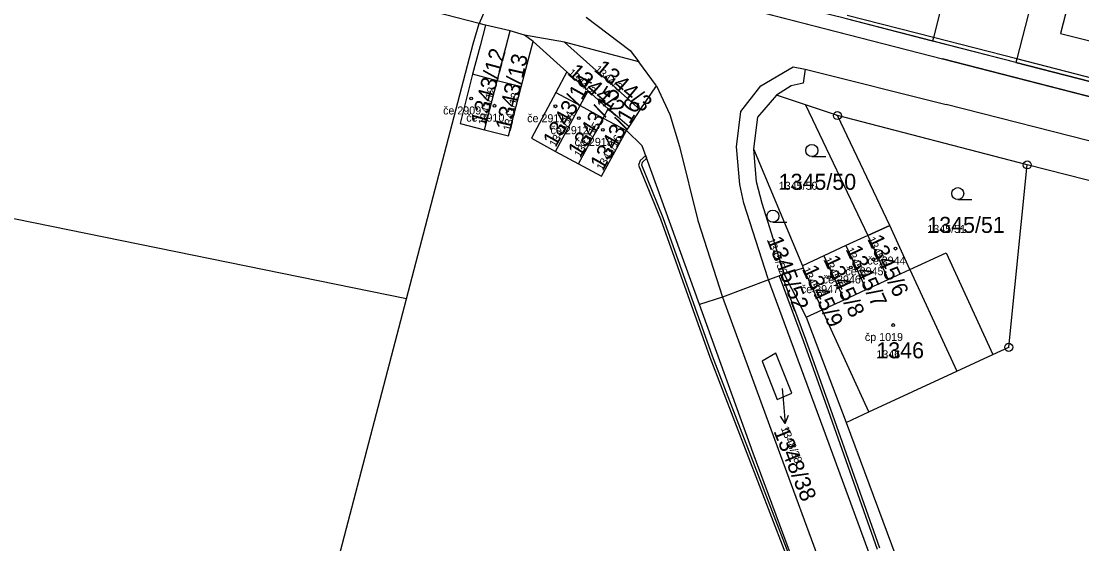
# Model space of a CAD drawing. Extents: x -763628 to -761565, y -976033 to -973833.
# Drawn here: x -762433.4 to -762301, y -975488.8 to -975423.6 of the extents above; entities that cross this region are included whole.
import ezdxf

# ---------------------------------------------------------------- set-up
doc = ezdxf.new("R2010")
doc.units = 0
for name, color, linetype in [('KN_cisla parcel 1000', 7, 'Continuous'), ('KN_cisla parcel 500', 7, 'Continuous'), ('KN_cisla parcel znacky', 7, 'Continuous'), ('KN_cisla popisna 500', 7, 'Continuous'), ('KN_hranice parcel', 7, 'Continuous'), ('KN_vecna bremena', 7, 'Continuous'), ('KN_vnitrni kresba parcel', 7, 'Continuous'), ('KN_znacky bodu BP', 7, 'Continuous'), ('KN_znacky budov', 7, 'Continuous'), ('KN_znacky kultur', 7, 'Continuous')]:
    doc.layers.add(name, color=color, linetype=linetype)

msp = doc.modelspace()

# ---------------------------------------------------------------- linework, layer by layer
at = {"layer": 'KN_cisla parcel znacky'}
for p, q in [((-762338.38, -975469.43), (-762338.26, -975470.82)), ((-762338.26, -975470.82), (-762338, -975473.81)), ((-762338, -975473.81), (-762338.59, -975472.86)), ((-762338, -975473.81), (-762337.59, -975472.77))]:
    msp.add_line(p, q, dxfattribs=at)
at = {"layer": 'KN_hranice parcel'}
for p, q in [((-762376.23, -975423.88), (-762502.58, -975391.21)), ((-762376.98, -975426.42), (-762376.23, -975423.88)), ((-762375.44, -975424.09), (-762376.23, -975423.88)), ((-762372.36, -975424.8), (-762375.44, -975424.09)), ((-762319.61, -975426.07), (-762330.37, -975423.31)), ((-762370.57, -975425.34), (-762372.36, -975424.8)), ((-762369.5, -975426.12), (-762370.57, -975425.34)), ((-762365.6, -975426.22), (-762370.57, -975425.34)), ((-762385.32, -975458.25), (-762376.98, -975426.42)), ((-762369.5, -975426.12), (-762365.27, -975429.9)), ((-762356.11, -975434.66), (-762365.6, -975426.22)), ((-762309.19, -975428.74), (-762319.61, -975426.07)), ((-762362.62, -975432.28), (-762365.27, -975429.9)), ((-762385.32, -975458.25), (-762516.09, -975431.59)), ((-762356.11, -975434.66), (-762354.11, -975431.64)), ((-762360.12, -975434.54), (-762362.62, -975432.28)), ((-762357.51, -975436.79), (-762360.12, -975434.54)), ((-762357.51, -975436.79), (-762356.11, -975434.66)), ((-762324.94, -975449.08), (-762331.49, -975435.37)), ((-762307.78, -975441.53), (-762331.49, -975435.37)), ((-762357.83, -975437.25), (-762357.51, -975436.79)), ((-762366.7, -975439.84), (-762363.82, -975441.39)), ((-762341.98, -975439.53), (-762335.87, -975454.11)), ((-762270.99, -975450.78), (-762307.78, -975441.53)), ((-762324.94, -975449.08), (-762327.68, -975450.34)), ((-762322.44, -975454.58), (-762324.94, -975449.08)), ((-762327.68, -975450.34), (-762330.43, -975451.6)), ((-762327.68, -975450.34), (-762325.16, -975455.82)), ((-762330.43, -975451.6), (-762333.18, -975452.87)), ((-762330.43, -975451.6), (-762327.91, -975457.09)), ((-762333.18, -975452.87), (-762335.87, -975454.11)), ((-762333.18, -975452.87), (-762330.66, -975458.35)), ((-762338.15, -975455.16), (-762340.09, -975455.85)), ((-762338.15, -975455.16), (-762335.41, -975460.54)), ((-762327.91, -975457.09), (-762325.16, -975455.82)), ((-762325.16, -975455.82), (-762322.44, -975454.58)), ((-762330.66, -975458.35), (-762327.91, -975457.09)), ((-762333.41, -975459.62), (-762330.66, -975458.35)), ((-762335.41, -975460.54), (-762333.41, -975459.62)), ((-762335.41, -975460.54), (-762330.42, -975473.69))]:
    msp.add_line(p, q, dxfattribs=at)
for points in [[(-762315.03, -975407.97), (-762319.5, -975425.63), (-762319.61, -975426.07)], [(-762304.56, -975410.64), (-762309.08, -975428.3), (-762309.19, -975428.74)], [(-762375.44, -975424.09), (-762376.13, -975426.68), (-762377.07, -975430.22), (-762378.61, -975436.34), (-762375.57, -975437.13)], [(-762375.57, -975437.13), (-762373.98, -975431.02), (-762372.36, -975424.8)], [(-762375.57, -975437.13), (-762372.57, -975437.91), (-762370.98, -975431.8), (-762369.5, -975426.12)], [(-762354.11, -975431.64), (-762356.31, -975428.67), (-762365.6, -975426.22)], [(-762309.19, -975428.74), (-762293.64, -975432.73), (-762292.19, -975433.1), (-762291.9, -975433.17)], [(-762365.27, -975429.9), (-762366.66, -975432.49), (-762369.71, -975438.17), (-762366.7, -975439.84)], [(-762366.7, -975439.84), (-762363.62, -975434.13), (-762362.62, -975432.28)], [(-762331.49, -975435.37), (-762339.12, -975432.83), (-762341.48, -975435.56), (-762341.98, -975439.53)], [(-762363.82, -975441.39), (-762360.74, -975435.68), (-762360.12, -975434.54)], [(-762363.82, -975441.39), (-762360.98, -975442.92), (-762357.83, -975437.25)], [(-762348.7, -975458.93), (-762355.86, -975439.16), (-762357.83, -975437.25)], [(-762341.98, -975439.53), (-762341.84, -975441.13), (-762341.63, -975443.58), (-762340.95, -975446.3), (-762338.15, -975455.16)], [(-762312.06, -975465.2), (-762310.09, -975464.29), (-762307.78, -975441.53)], [(-762322.44, -975454.58), (-762317.92, -975452.49), (-762312.06, -975465.2)], [(-762335.87, -975454.11), (-762335.78, -975454.43), (-762333.41, -975459.62)], [(-762340.09, -975455.85), (-762345.85, -975458.03), (-762348.7, -975458.93)], [(-762320.9, -975507.99), (-762333.29, -975474.33), (-762340.09, -975455.85)], [(-762455.93, -975537.3), (-762451.86, -975531.9), (-762415.93, -975519.94), (-762402.23, -975522.78), (-762385.32, -975458.25)], [(-762333.52, -975500.37), (-762342, -975477.5), (-762348.7, -975458.93)], [(-762339, -975470.8), (-762337.2, -975470), (-762339.2, -975465), (-762340.9, -975466), (-762339, -975470.8)], [(-762330.42, -975473.69), (-762327.55, -975472.34), (-762316.56, -975467.28), (-762312.06, -975465.2)], [(-762330.42, -975473.69), (-762317.88, -975507.36), (-762311.41, -975524.93), (-762304.73, -975541.39), (-762303.13, -975547.49), (-762302.1, -975552.98), (-762302.14, -975557.43), (-762303.44, -975568.09), (-762305.3, -975576.28), (-762307.74, -975583.66), (-762309.01, -975587.42), (-762310.14, -975590.81), (-762313.38, -975597.97), (-762313.79, -975598.72), (-762314.8, -975600.39)]]:
    msp.add_lwpolyline(points, dxfattribs=at)
at = {"layer": 'KN_vecna bremena'}
for points in [[(-762543.43, -975369.52), (-762525.33, -975373.01), (-762514.33, -975377.89), (-762509.64, -975380.55), (-762501.39, -975383.07), (-762494.3, -975384.39), (-762491.57, -975384.36), (-762490.02, -975383.73), (-762482.78, -975386.14), (-762481.25, -975387.26), (-762480.15, -975387.71), (-762473.88, -975389.82), (-762464.74, -975391.92), (-762458.81, -975393.11), (-762444.91, -975397.06), (-762439.26, -975397.6), (-762437.81, -975398.03), (-762428.35, -975399.78), (-762425.06, -975400.85), (-762318.38, -975428.27), (-762259.04, -975443.52)], [(-762293.64, -975432.73), (-762309.19, -975428.74), (-762330.37, -975423.31), (-762330.67, -975423.23), (-762332.2, -975422.84), (-762346.49, -975419.17), (-762370.17, -975413.09), (-762370.46, -975413.02), (-762372.21, -975412.57), (-762385.09, -975409.27), (-762408.49, -975403.26), (-762408.78, -975403.19), (-762410.3, -975402.8), (-762424.63, -975399.12), (-762424.52, -975398.68), (-762427.91, -975397.82), (-762437.88, -975395.99)], [(-762334.78, -975497.35), (-762347.09, -975465.39), (-762353.27, -975448.14), (-762355.94, -975441.54), (-762355.82, -975441.17), (-762355.3, -975440.69), (-762355.43, -975440.34), (-762356.12, -975440.97), (-762356.32, -975441.56), (-762353.59, -975448.26), (-762347.41, -975465.51), (-762335.12, -975497.45)], [(-762326.2, -975489.36), (-762332.07, -975472.76), (-762335.43, -975463.3), (-762338.43, -975455.26), (-762338.76, -975455.38), (-762335.75, -975463.42), (-762332.39, -975472.88), (-762326.52, -975489.48)]]:
    msp.add_lwpolyline(points, dxfattribs=at)
msp.add_lwpolyline([(-762335.47, -975434.04), (-762327.68, -975450.34), (-762324.94, -975449.08), (-762331.49, -975435.37)], close=True, dxfattribs=at)
at = {"layer": 'KN_vnitrni kresba parcel'}
for p, q in [((-762425.06, -975400.85), (-762318.38, -975428.27)), ((-762374.28, -975419.37), (-762376.23, -975423.88)), ((-762302.66, -975421.41), (-762303.62, -975425.13)), ((-762362.86, -975423.07), (-762357.36, -975427.26)), ((-762319.5, -975425.63), (-762330.26, -975422.87)), ((-762303.62, -975425.13), (-762293.81, -975427.58)), ((-762309.08, -975428.3), (-762319.5, -975425.63)), ((-762357.36, -975427.26), (-762356.31, -975428.67)), ((-762341.04, -975431.67), (-762337.01, -975429.29)), ((-762337.01, -975429.29), (-762335.5, -975429.58)), ((-762211.66, -975455.7), (-762318.38, -975428.27)), ((-762293.82, -975432.22), (-762309.08, -975428.3)), ((-762373.98, -975431.02), (-762377.07, -975430.22)), ((-762335.5, -975429.58), (-762335.77, -975431.32)), ((-762335.5, -975429.58), (-762317.93, -975433.99)), ((-762370.98, -975431.8), (-762373.98, -975431.02)), ((-762354.11, -975431.64), (-762352.44, -975435.23)), ((-762343.57, -975434.84), (-762341.04, -975431.67)), ((-762337.25, -975431.66), (-762339.12, -975432.83)), ((-762335.77, -975431.32), (-762337.25, -975431.66)), ((-762366.66, -975432.49), (-762363.62, -975434.13)), ((-762363.62, -975434.13), (-762360.74, -975435.68)), ((-762210.96, -975461.11), (-762317.93, -975433.99)), ((-762360.74, -975435.68), (-762357.83, -975437.25)), ((-762352.44, -975435.23), (-762351.2, -975439.23)), ((-762344.09, -975439.25), (-762343.57, -975434.84)), ((-762351.2, -975439.23), (-762348.93, -975448.45)), ((-762343.69, -975443.95), (-762344.09, -975439.25)), ((-762343.19, -975446.31), (-762343.69, -975443.95)), ((-762340.13, -975455.74), (-762343.19, -975446.31)), ((-762348.93, -975448.45), (-762345.85, -975458.03)), ((-762335.78, -975454.43), (-762338.15, -975455.16)), ((-762340.13, -975455.74), (-762340.09, -975455.85)), ((-762322.44, -975454.58), (-762316.56, -975467.28)), ((-762345.85, -975458.03), (-762338.89, -975476.99)), ((-762327.55, -975472.34), (-762333.41, -975459.62)), ((-762338.89, -975476.99), (-762327.02, -975509.28))]:
    msp.add_line(p, q, dxfattribs=at)
at = {"layer": 'KN_znacky bodu BP'}
for centre, radius in [((-762331.49, -975435.37), 0.5), ((-762331.49, -975435.37), 0.0303), ((-762307.78, -975441.53), 0.5), ((-762307.78, -975441.53), 0.0303), ((-762310.09, -975464.29), 0.5), ((-762310.09, -975464.29), 0.0303)]:
    msp.add_circle(centre, radius, dxfattribs=at)
at = {"layer": 'KN_znacky budov'}
for centre in [(-762377.23, -975433.24), (-762374.33, -975434.14), (-762366.72, -975434.21), (-762363.8, -975435.7), (-762360.8, -975437.16), (-762324.23, -975451.97), (-762326.98, -975453.31), (-762329.81, -975454.33), (-762332.53, -975455.54), (-762324.54, -975461.51)]:
    msp.add_circle(centre, 0.175, dxfattribs=at)
at = {"layer": 'KN_znacky kultur'}
for p, q in [((-762334.69, -975440.48), (-762332.94, -975440.48)), ((-762316.46, -975445.86), (-762314.71, -975445.86)), ((-762339.55, -975448.67), (-762337.8, -975448.67))]:
    msp.add_line(p, q, dxfattribs=at)
for centre in [(-762334.69, -975439.73), (-762316.46, -975445.11), (-762339.55, -975447.92)]:
    msp.add_circle(centre, 0.75, dxfattribs=at)

# ---------------------------------------------------------------- texts
at = {"layer": 'KN_cisla parcel 1000'}
for s, rotation, p in [('1343/12', 75, (-762375.41, -975436.65)), ('1343/13', 77, (-762372.3, -975437.35)), ('1344/2', 319, (-762365.28, -975430.19)), ('1344/3', 320, (-762361.96, -975429.76)), ('1343/14', 61, (-762366.67, -975439.39)), ('1343/15', 58, (-762363.62, -975440.7)), ('1343/16', 60, (-762360.79, -975442.33)), ('1345/52', 291, (-762340.33, -975450.87)), ('1345/6', 295, (-762327.78, -975450.77)), ('1345/7', 295, (-762330.48, -975452.09)), ('1345/8', 295, (-762333.27, -975453.33)), ('1345/9', 295, (-762335.93, -975454.57)), ('1348/38', 292, (-762339.51, -975474.74))]:
    msp.add_text(s, height=2, rotation=rotation, dxfattribs=at).set_placement(p)
for s, p in [('1345/50', (-762338.82, -975444.63)), ('1345/51', (-762320.26, -975450.01)), ('1346', (-762326.63, -975465.66))]:
    msp.add_text(s, height=2, dxfattribs=at).set_placement(p)
at = {"layer": 'KN_cisla parcel 500'}
for s, rotation, p in [('1344/3', 320, (-762361.96, -975429.76)), ('1344/2', 319, (-762365.28, -975430.19)), ('1343/12', 75, (-762375.41, -975436.65)), ('1343/13', 77, (-762372.3, -975437.35)), ('1343/14', 61, (-762366.67, -975439.39)), ('1343/15', 58, (-762363.62, -975440.7)), ('1343/16', 60, (-762360.79, -975442.33)), ('1345/6', 295, (-762327.78, -975450.77)), ('1345/52', 291, (-762340.33, -975450.87)), ('1345/7', 295, (-762330.48, -975452.09)), ('1345/8', 295, (-762333.27, -975453.33)), ('1345/9', 295, (-762335.93, -975454.57)), ('1348/38', 292, (-762338.58, -975474.37))]:
    msp.add_text(s, height=1, rotation=rotation, dxfattribs=at).set_placement(p)
for s, p in [('1345/50', (-762338.82, -975444.63)), ('1345/51', (-762320.26, -975450.01)), ('1346', (-762326.63, -975465.66))]:
    msp.add_text(s, height=1, dxfattribs=at).set_placement(p)
at = {"layer": 'KN_cisla popisna 500'}
for s, p in [('če 2909', (-762380.75, -975435.23)), ('če 2910', (-762377.85, -975436.13)), ('če 2911', (-762370.24, -975436.2)), ('če 2912', (-762367.32, -975437.69)), ('če 2913', (-762364.32, -975439.15)), ('če 2944', (-762327.75, -975453.96)), ('če 2945', (-762330.5, -975455.3)), ('če 2946', (-762333.33, -975456.32)), ('če 2947', (-762336.05, -975457.53)), ('čp 1019', (-762328.06, -975463.5))]:
    msp.add_text(s, height=1, dxfattribs=at).set_placement(p)

doc.saveas('drawing.dxf')
